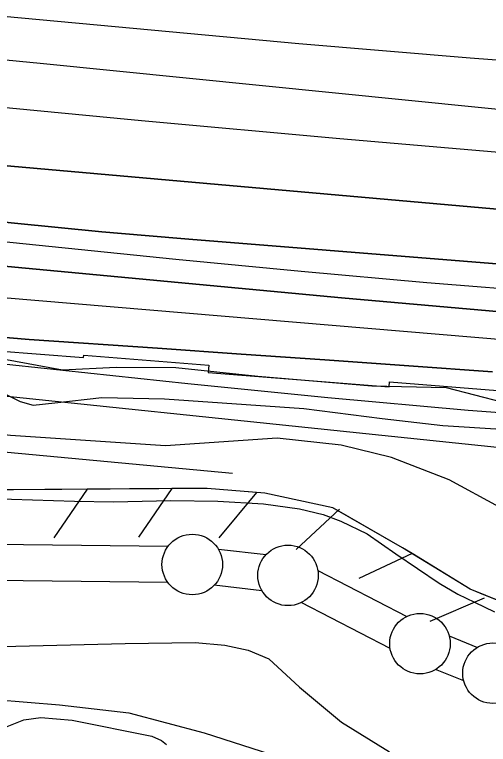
# Model space of a CAD drawing. Extents: x 3567028 to 3605064, y 510945 to 536587.
# Drawn here: x 3594946 to 3595337, y 521455 to 522058 of the extents above; entities that cross this region are included whole.
import ezdxf

# ---------------------------------------------------------------- set-up
doc = ezdxf.new("R2010")
doc.units = 0
for name, color, linetype in [('V-LEVE-TOET', 7, 'Continuous'), ('V-RIVR-EDGE', 7, 'Continuous'), ('V-ROAD-CNTR', 7, 'Continuous'), ('V-RRAP-FSHR', 7, 'Continuous'), ('V-RRAP-RVMT', 7, 'Continuous'), ('V-SITE-VEGE', 7, 'Continuous'), ('V-SURV-LINE', 7, 'Continuous'), ('V-TOPO-DPTH', 7, 'Continuous'), ('V-TOPO-MAJR', 7, 'Continuous'), ('V-TOPO-MINR', 7, 'Continuous'), ('V-TOPO-WATR', 7, 'Continuous')]:
    doc.layers.add(name, color=color, linetype=linetype)

msp = doc.modelspace()

# ---------------------------------------------------------------- linework, layer by layer
at = {"layer": 'V-LEVE-TOET'}
for points in [[(3594325.552, 521665.091), (3594449.278, 521660.487), (3594593.998, 521654.412), (3594720.04, 521656.251), (3594847.0530000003, 521658.082), (3594925.256, 521658.389), (3594995.038, 521656.18200000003), (3595027.349, 521655.58400000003), (3595074.539, 521656.798), (3595113.31, 521656.147), (3595151.099, 521653.88800000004), (3595180.793, 521649.757), (3595200.464, 521645.06700000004), (3595214.9620000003, 521639.773), (3595236.847, 521629.248), (3595260.6180000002, 521612.565), (3595296.282, 521588.35000000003), (3595311.716, 521579.17100000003), (3595325.554, 521572.591), (3595341.969, 521564.696)], [(3594281.164, 521526.05), (3594353.682, 521528.962), (3594419.775, 521530.648), (3594462.443, 521531.569), (3594553.835, 521528.548), (3594656.4560000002, 521525.753), (3594720.335, 521531.30700000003), (3594830.696, 521533.257), (3594935.285, 521535.89900000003), (3595036.991, 521538.563), (3595094.734, 521539.358), (3595119.095, 521537.226), (3595138.625, 521532.89), (3595155.566, 521525.689), (3595181.029, 521502.379), (3595215.7460000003, 521473.537), (3595255.312, 521448.824)]]:
    msp.add_lwpolyline(points, dxfattribs=at)
at = {"layer": 'V-RIVR-EDGE'}
msp.add_lwpolyline([(3594326.8141877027, 521871.3334568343), (3594379.015565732, 521860.3984984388), (3594445.0214030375, 521848.22875231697), (3594473.817607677, 521840.353301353), (3594502.6212344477, 521835.47946519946), (3594537.40434002, 521820.98561739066), (3594556.604283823, 521816.73585501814), (3594593.2284377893, 521818.44627390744), (3594653.2369831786, 521808.692663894), (3594787.0600176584, 521788.5509791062), (3594904.0844001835, 521772.6531189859), (3594935.904486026, 521773.77509032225), (3594985.108702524, 521764.64852294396), (3595029.538539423, 521766.93996725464), (3595078.765022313, 521766.81824430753), (3595146.5837039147, 521759.44662860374), (3595240.815111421, 521751.4093751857), (3595302.045084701, 521750.0573177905), (3595348.8405872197, 521737.9350733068)], dxfattribs=at)
at = {"layer": 'V-ROAD-CNTR'}
msp.add_lwpolyline([(3593868.676224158, 521507.0449597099), (3594352.5862563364, 521504.05196569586), (3594731.660498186, 521496.7879802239), (3594902.332156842, 521494.4229849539), (3594982.481996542, 521487.70899838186), (3595039.77288196, 521481.1680114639), (3595102.10775729, 521464.687044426), (3595173.253614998, 521441.8910900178), (3595236.4374886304, 521421.7541302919), (3595304.923351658, 521407.154159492), (3595373.33221484, 521399.7051743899), (3595547.6808661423, 521397.728178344), (3595838.812283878, 521395.92018195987), (3595993.5079744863, 521394.7161843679), (3596167.674626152, 521391.57719064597), (3596317.894325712, 521392.488188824), (3596445.166071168, 521395.646182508), (3596824.0583133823, 521403.376167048)], dxfattribs=at)
at = {"layer": 'V-RRAP-FSHR'}
for p, q in [((3595005.5519504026, 521666.020641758), (3594977.84300582, 521625.8127221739)), ((3595075.548810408, 521666.5426407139), (3595047.839865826, 521626.3347211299)), ((3595145.4056706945, 521663.367647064), (3595114.1687331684, 521625.83472212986)), ((3595213.956533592, 521649.461674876), (3595178.1326052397, 521616.27874124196)), ((3595274.0734133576, 521613.0427477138), (3595229.890501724, 521592.24978929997)), ((3595333.529294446, 521576.0888216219), (3595288.7063840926, 521556.71386037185))]:
    msp.add_line(p, q, dxfattribs=at)
for points in [[(3596406.12514925, 521498.525976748), (3596405.517150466, 521539.58489462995), (3596299.7793619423, 521534.8139041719), (3596129.677702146, 521534.66490447), (3596091.434778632, 521554.48786482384), (3596059.1068432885, 521565.56384267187), (3595978.843003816, 521564.19384541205), (3595777.750406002, 521565.482842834), (3595465.815029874, 521568.0138377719), (3595349.063263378, 521572.46382887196), (3595321.8243178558, 521583.2958072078), (3595266.110429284, 521617.6027385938), (3595208.37254476, 521650.6676724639), (3595152.225657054, 521662.798648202), (3595104.738752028, 521666.7606402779), (3594864.079233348, 521664.96564386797), (3594494.506972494, 521665.943641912), (3594318.4483246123, 521670.32963313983)], [(3595005.5519504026, 521666.020641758), (3594935.554090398, 521665.498642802)], [(3595075.548810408, 521666.5426407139), (3595005.5509504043, 521666.020641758)], [(3595145.4056706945, 521663.367647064), (3595104.738752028, 521666.7606402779), (3595075.54781041, 521666.5426407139)], [(3595213.3295348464, 521647.8286781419), (3595208.37254476, 521650.6676724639), (3595152.225657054, 521662.798648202), (3595145.4046706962, 521663.367647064)], [(3595273.9244136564, 521612.7917482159), (3595266.110429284, 521617.6027385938), (3595213.3295348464, 521647.82967813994)], [(3595334.5972923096, 521578.2168173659), (3595321.8243178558, 521583.2958072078), (3595273.923413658, 521612.7917482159)], [(3595403.4551545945, 521570.3908330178), (3595349.063263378, 521572.46382887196), (3595334.5962923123, 521578.2168173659)]]:
    msp.add_lwpolyline(points, dxfattribs=at)
at = {"layer": 'V-RRAP-RVMT'}
for p, q in [((3594852.713000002, 521786.67100000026), (3595002.5320000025, 521774.88400000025)), ((3595002.5320000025, 521774.88400000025), (3595002.695000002, 521776.87200000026)), ((3595002.695000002, 521776.87200000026), (3595105.9180000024, 521768.73300000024)), ((3595105.9180000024, 521768.73300000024), (3595105.3630000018, 521762.47200000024)), ((3595105.3630000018, 521762.47200000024), (3595254.9390000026, 521750.70400000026)), ((3595254.9390000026, 521750.70400000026), (3595255.2380000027, 521754.72600000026)), ((3595255.2380000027, 521754.72600000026), (3595387.405000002, 521744.3550000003))]:
    msp.add_line(p, q, dxfattribs=at)
at = {"layer": 'V-SITE-VEGE'}
for points in [[(3594320.795, 521772.809), (3594350.214, 521784.29000000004), (3594374.432, 521787.38300000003), (3594400.079, 521786.43200000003), (3594423.512, 521783.30100000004), (3594461.984, 521781.876), (3594533.097, 521782.738), (3594576.037, 521789.33900000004), (3594605.7660000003, 521793.85000000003), (3594644.975, 521792.78500000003), (3594747.103, 521777.257), (3594898.296, 521755.81700000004), (3594920.257, 521752.331), (3594932.313, 521747.465), (3594950.197, 521738.515), (3594960.801, 521735.495), (3594978.778, 521737.541), (3595017.668, 521741.977), (3595069.339, 521740.805), (3595184.361, 521732.865), (3595249.166, 521724.618), (3595299.329, 521718.697), (3595439.634, 521709.811)], [(3595346.038, 521651.224), (3595304.447, 521673.936), (3595256.954, 521692.298), (3595215.257, 521702.548), (3595162.525, 521708.125), (3595070.109, 521701.946), (3594942.261, 521710.362), (3594913.699, 521713.538), (3594857.281, 521716.579), (3594768.529, 521710.37), (3594662.6, 521710.16500000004), (3594545.71, 521714.091), (3594440.884, 521713.88), (3594399.788, 521708.731), (3594386.9080000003, 521702.61), (3594384.348, 521703.364), (3594375.595, 521708.57), (3594343.13, 521726.805), (3594308.034, 521737.364)], [(3594881.326, 521438.55100000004), (3594929.583, 521466.004), (3594953.127, 521475.337), (3594967.074, 521477.416), (3594993.0840000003, 521474.99700000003), (3595058.964, 521461.974), (3595066.9960000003, 521458.24), (3595071, 521454.906)]]:
    msp.add_lwpolyline(points, dxfattribs=at)
at = {"layer": 'V-SURV-LINE'}
for points in [[(3594355.3604351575, 521627.15155329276), (3595072.499572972, 521619.05646347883)], [(3595113.8618093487, 521616.47128631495), (3595153.2816628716, 521611.97777472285)], [(3595072.154296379, 521589.0584497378), (3594355.0139459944, 521597.15355323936)], [(3595196.076232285, 521598.9449226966), (3595269.5894494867, 521560.8949173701)], [(3595149.866795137, 521582.17275877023), (3595110.4460486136, 521586.66637215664)], [(3595255.7959468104, 521534.2539846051), (3595182.2819548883, 521572.3043909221)], [(3595304.6115105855, 521544.7682761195), (3595327.872937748, 521535.3298570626)], [(3595316.57973826, 521507.5366229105), (3595293.3177737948, 521516.9752599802)]]:
    msp.add_lwpolyline(points, dxfattribs=at)
for centre in [(3595092.29961, 521603.83247), (3595171.42859, 521594.81221000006), (3595280.44349, 521538.38745000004), (3595340.74765, 521513.9179400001)]:
    msp.add_circle(centre, 25, dxfattribs=at)
at = {"layer": 'V-TOPO-DPTH'}
for points in [[(3594197.9188411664, 522056.46482750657), (3594872.6316205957, 521987.9395933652), (3594879.6984579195, 521987.2277307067), (3594886.7660595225, 521986.52360377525), (3594893.8348075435, 521985.8310804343), (3594900.904319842, 521985.1462928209), (3594995.868563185, 521976.02626578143), (3595050.4281111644, 521970.86787226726), (3595104.9974466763, 521965.81695096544), (3595159.5814634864, 521960.92723798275), (3595214.1752678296, 521956.1449972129), (3596202.094273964, 521871.0765513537), (3596210.138279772, 521870.4992811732), (3596218.188165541, 521870.0750675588), (3596226.2468712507, 521869.88043879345), (3596234.311456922, 521869.8388665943), (3597383.824911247, 521880.30062365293)], [(3594197.9188411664, 522056.46482750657), (3594872.6316205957, 521987.9395933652), (3594879.6984579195, 521987.2277307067), (3594886.7660595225, 521986.52360377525), (3594893.8348075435, 521985.8310804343), (3594900.904319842, 521985.1462928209), (3594995.868563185, 521976.02626578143), (3595050.4281111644, 521970.86787226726), (3595104.9974466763, 521965.81695096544), (3595159.5814634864, 521960.92723798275), (3595214.1752678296, 521956.1449972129), (3596202.094273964, 521871.0765513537), (3596210.138279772, 521870.4992811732), (3596218.188165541, 521870.0750675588), (3596226.2468712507, 521869.88043879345), (3596234.311456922, 521869.8388665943), (3597383.824911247, 521880.30062365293)], [(3594244.838902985, 522013.8134125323), (3594350.5124905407, 521999.758359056), (3594456.2590179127, 521986.2961270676), (3594562.114955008, 521973.7231273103), (3594668.0438319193, 521961.74294904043), (3594817.8661463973, 521945.43595551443), (3594848.9478990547, 521942.14847242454), (3594880.0420762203, 521938.9869913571), (3594911.1548901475, 521936.014513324), (3594942.280128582, 521933.16803731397), (3595503.0186005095, 521883.60467232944), (3595621.781474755, 521873.60493908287), (3595740.5934075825, 521864.26429911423), (3595859.4789282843, 521855.912299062), (3595978.413507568, 521848.2193922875), (3596164.396996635, 521836.9662356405), (3596190.383608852, 521835.5957330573), (3596216.3795194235, 521834.4936504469), (3596242.389377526, 521833.79419779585), (3596268.4085339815, 521833.36316511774), (3596510.207754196, 521831.2299808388), (3596657.1118301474, 521831.1247184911)], [(3596657.1118301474, 521831.1247184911), (3596510.207754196, 521831.2299808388), (3596268.4085339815, 521833.36316511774), (3596242.389377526, 521833.79419779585), (3596216.3795194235, 521834.4936504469), (3596190.383608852, 521835.5957330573), (3596164.396996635, 521836.9662356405), (3595978.413507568, 521848.2193922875), (3595859.4789282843, 521855.912299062), (3595740.5934075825, 521864.26429911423), (3595621.781474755, 521873.60493908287), (3595503.0186005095, 521883.60467232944), (3594942.280128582, 521933.16803731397), (3594911.1548901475, 521936.014513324), (3594880.0420762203, 521938.9869913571), (3594848.9478990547, 521942.14847242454), (3594817.8661463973, 521945.43595551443), (3594668.0438319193, 521961.74294904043), (3594562.114955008, 521973.7231273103), (3594456.2590179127, 521986.2961270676), (3594350.5124905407, 521999.758359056), (3594244.838902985, 522013.8134125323)], [(3593611.407844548, 521985.9222684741), (3594624.06111235, 521833.5983413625), (3594663.41712146, 521827.7157237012), (3594702.7803026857, 521821.8818100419), (3594742.1542420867, 521816.1209523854), (3594781.535353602, 521810.4087987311), (3594856.8273028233, 521799.55916756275), (3594858.5690436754, 521799.3181521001), (3594862.058239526, 521798.8818146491), (3594863.805694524, 521798.6864926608), (3594892.689190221, 521795.62207359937), (3594908.887445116, 521793.9937369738), (3594925.096133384, 521792.48456760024), (3594941.320471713, 521791.1541491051), (3594957.5552434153, 521789.94289786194), (3595063.5098331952, 521782.624781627), (3595132.7273353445, 521777.8100469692), (3595201.9416486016, 521772.9502112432), (3595271.15117852, 521768.0227239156), (3595340.3575195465, 521763.05013551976)], [(3595340.3575195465, 521763.05013551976), (3595271.15117852, 521768.0227239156), (3595201.9416486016, 521772.9502112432), (3595132.7273353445, 521777.8100469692), (3595063.5098331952, 521782.624781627), (3594957.5552434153, 521789.94289786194), (3594941.320471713, 521791.1541491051), (3594925.096133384, 521792.48456760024), (3594908.887445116, 521793.9937369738), (3594892.689190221, 521795.62207359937), (3594863.805694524, 521798.6864926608), (3594862.058239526, 521798.8818146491), (3594858.5690436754, 521799.3181521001), (3594856.8273028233, 521799.55916756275), (3594781.535353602, 521810.4087987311), (3594742.1542420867, 521816.1209523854), (3594702.7803026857, 521821.8818100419), (3594663.41712146, 521827.7157237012), (3594624.06111235, 521833.5983413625), (3593611.407844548, 521985.9222684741)], [(3594277.640375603, 521974.4253625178), (3594426.6169903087, 521954.035160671), (3594575.614120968, 521933.79402144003), (3594865.6179626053, 521894.6188802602), (3594869.630735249, 521894.09527497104), (3594873.6464083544, 521893.5958861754), (3594877.6664321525, 521893.1328221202), (3594881.6893564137, 521892.6939745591), (3594945.532850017, 521886.02139679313), (3594981.491730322, 521882.39476217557), (3595017.4666533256, 521878.9418878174), (3595053.465640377, 521875.7496538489), (3595089.4806701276, 521872.73118014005), (3596210.440124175, 521782.86858916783), (3596212.1015572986, 521782.75708427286), (3596217.0932622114, 521782.62405568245), (3596369.108799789, 521783.61499333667), (3596446.774606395, 521784.48085166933), (3596524.4298913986, 521785.82598804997), (3596602.0693940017, 521787.8900415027)], [(3596602.0693940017, 521787.8900415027), (3596524.4298913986, 521785.82598804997), (3596446.774606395, 521784.48085166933), (3596369.108799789, 521783.61499333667), (3596217.0932622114, 521782.62405568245), (3596212.1015572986, 521782.75708427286), (3596210.440124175, 521782.86858916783), (3595089.4806701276, 521872.73118014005), (3595053.465640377, 521875.7496538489), (3595017.4666533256, 521878.9418878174), (3594981.491730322, 521882.39476217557), (3594945.532850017, 521886.02139679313), (3594881.6893564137, 521892.6939745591), (3594877.6664321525, 521893.1328221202), (3594873.6464083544, 521893.5958861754), (3594869.630735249, 521894.09527497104), (3594865.6179626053, 521894.6188802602), (3594575.614120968, 521933.79402144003), (3594426.6169903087, 521954.035160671), (3594277.640375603, 521974.4253625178)], [(3596954.1093402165, 521754.48501170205), (3596239.1395320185, 521759.23388516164), (3596225.865422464, 521759.40907331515), (3596212.594617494, 521759.70022097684), (3596199.328769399, 521760.16530790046), (3596186.0662258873, 521760.74635433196), (3595879.907332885, 521776.17083874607), (3595713.64663661, 521785.6408430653), (3595547.4909842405, 521796.5632174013), (3595381.49289773, 521809.66414676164), (3595215.599855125, 521824.2174461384), (3594913.3067621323, 521852.7359525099), (3594890.905887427, 521854.96600203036), (3594868.522218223, 521857.3500405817), (3594846.1643572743, 521859.9650626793), (3594823.823701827, 521862.7340738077), (3594319.8632097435, 521927.8409469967)], [(3596954.1093402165, 521754.48501170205), (3596239.1395320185, 521759.23388516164), (3596225.865422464, 521759.40907331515), (3596212.594617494, 521759.70022097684), (3596199.328769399, 521760.16530790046), (3596186.0662258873, 521760.74635433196), (3595879.907332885, 521776.17083874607), (3595713.64663661, 521785.6408430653), (3595547.4909842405, 521796.5632174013), (3595381.49289773, 521809.66414676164), (3595215.599855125, 521824.2174461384), (3594913.3067621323, 521852.7359525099), (3594890.905887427, 521854.96600203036), (3594868.522218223, 521857.3500405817), (3594846.1643572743, 521859.9650626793), (3594823.823701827, 521862.7340738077), (3594319.8632097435, 521927.8409469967)], [(3594209.5634376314, 521838.99590267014), (3594344.9231614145, 521820.43940850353), (3594802.825246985, 521758.6329957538), (3594828.243008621, 521755.3210436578), (3594853.679392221, 521752.1650405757), (3594879.143708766, 521749.24296101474), (3594904.6266472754, 521746.47683046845), (3595539.938705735, 521680.4674790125), (3595650.7586424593, 521669.7641798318), (3595761.6638479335, 521660.1327852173), (3595872.696956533, 521652.1092474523), (3595983.8153338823, 521645.15761425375), (3596152.996303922, 521635.8035354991), (3596179.5941874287, 521634.5276876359), (3596206.2000783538, 521633.5109475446), (3596232.817980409, 521632.8828691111), (3596259.4438898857, 521632.51389844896), (3596504.9062116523, 521630.90515427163), (3596654.2511146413, 521630.98742892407)]]:
    msp.add_lwpolyline(points, dxfattribs=at)
at = {"layer": 'V-TOPO-MAJR'}
msp.add_lwpolyline([(3593667.7587370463, 522149.0679708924), (3594489.540073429, 522066.741364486), (3594556.675673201, 522059.9908078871), (3594623.807944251, 522053.20742865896), (3594690.9352222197, 522046.3748154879), (3594758.0591714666, 522039.5093796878), (3594818.098777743, 522033.3462821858), (3594855.2016049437, 522029.54936923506), (3594892.306002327, 522025.7679110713), (3594929.412754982, 522022.009635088), (3594966.521077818, 522018.2668138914), (3596060.6771573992, 521908.25325828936), (3596087.113698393, 521905.83754046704), (3596113.572701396, 521903.7424955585), (3596140.065397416, 521902.1284600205), (3596166.580555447, 521900.83509739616), (3596193.1034070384, 521900.2537844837), (3596219.614073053, 521900.2991266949), (3596246.106460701, 521901.2844515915), (3596272.5866627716, 521902.8964316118), (3597146.3869399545, 521971.66684699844)], dxfattribs=at)
at = {"layer": 'V-TOPO-MINR'}
for points in [[(3594225.632404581, 522133.2107777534), (3594385.183174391, 522115.69551376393), (3594544.763767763, 522098.4487937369), (3594858.3042946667, 522064.96322965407), (3594877.783307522, 522062.9252462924), (3594897.2678813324, 522060.9431201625), (3594916.760796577, 522059.0447798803), (3594936.2592727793, 522057.2022968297), (3595180.2919167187, 522034.6719023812), (3595321.881543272, 522022.65129171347), (3595463.565332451, 522012.0235470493), (3595605.390365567, 522003.4851013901), (3595747.3095613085, 521996.3395217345), (3596213.7482038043, 521976.29960724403), (3596218.650780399, 521976.1526195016), (3596223.5533347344, 521976.09036074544), (3596228.45585568, 521976.15519546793), (3596233.358354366, 521976.3047591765), (3596326.283964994, 521980.34610179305), (3596377.593735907, 521983.2273045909), (3596428.8295942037, 521986.970330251), (3596479.9545835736, 521992.006090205), (3596531.0056603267, 521997.90367302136)], [(3594197.9188411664, 522056.46482750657), (3594872.6316205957, 521987.9395933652), (3594879.6984579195, 521987.2277307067), (3594886.7660595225, 521986.52360377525), (3594893.8348075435, 521985.8310804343), (3594900.904319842, 521985.1462928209), (3594995.868563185, 521976.02626578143), (3595050.4281111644, 521970.86787226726), (3595104.9974466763, 521965.81695096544), (3595159.5814634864, 521960.92723798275), (3595214.1752678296, 521956.1449972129), (3596202.094273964, 521871.0765513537), (3596210.138279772, 521870.4992811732), (3596218.188165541, 521870.0750675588), (3596226.2468712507, 521869.88043879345), (3596234.311456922, 521869.8388665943), (3597383.824911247, 521880.30062365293)], [(3593689.9484384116, 522038.01362471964), (3594847.400447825, 521880.8372108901), (3594859.4012377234, 521879.2679178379), (3594871.4114541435, 521877.7778018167), (3594883.435810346, 521876.40645134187), (3594895.4695930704, 521875.11427789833), (3595078.6565419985, 521856.3590718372), (3595182.3367028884, 521846.28855116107), (3595286.0779580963, 521836.9376630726), (3595389.910854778, 521828.66622386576), (3595493.8048457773, 521821.1144172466), (3596199.9160168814, 521773.47902620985), (3596206.5870489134, 521773.10323586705), (3596213.2610829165, 521772.82612800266), (3596219.939619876, 521772.6970438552), (3596226.621158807, 521772.6666421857), (3597424.974341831, 521780.500721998)], [(3594244.838902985, 522013.8134125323), (3594350.5124905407, 521999.758359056), (3594456.2590179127, 521986.2961270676), (3594562.114955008, 521973.7231273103), (3594668.0438319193, 521961.74294904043), (3594817.8661463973, 521945.43595551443), (3594848.9478990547, 521942.14847242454), (3594880.0420762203, 521938.9869913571), (3594911.1548901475, 521936.014513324), (3594942.280128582, 521933.16803731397), (3595503.0186005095, 521883.60467232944), (3595621.781474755, 521873.60493908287), (3595740.5934075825, 521864.26429911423), (3595859.4789282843, 521855.912299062), (3595978.413507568, 521848.2193922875), (3596164.396996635, 521836.9662356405), (3596190.383608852, 521835.5957330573), (3596216.3795194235, 521834.4936504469), (3596242.389377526, 521833.79419779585), (3596268.4085339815, 521833.36316511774), (3596510.207754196, 521831.2299808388), (3596657.1118301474, 521831.1247184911)], [(3594277.640375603, 521974.4253625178), (3594426.6169903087, 521954.035160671), (3594575.614120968, 521933.79402144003), (3594865.6179626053, 521894.6188802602), (3594869.630735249, 521894.09527497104), (3594873.6464083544, 521893.5958861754), (3594877.6664321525, 521893.1328221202), (3594881.6893564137, 521892.6939745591), (3594945.532850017, 521886.02139679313), (3594981.491730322, 521882.39476217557), (3595017.4666533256, 521878.9418878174), (3595053.465640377, 521875.7496538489), (3595089.4806701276, 521872.73118014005), (3596210.440124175, 521782.86858916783), (3596212.1015572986, 521782.75708427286), (3596217.0932622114, 521782.62405568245), (3596369.108799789, 521783.61499333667), (3596446.774606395, 521784.48085166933), (3596524.4298913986, 521785.82598804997), (3596602.0693940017, 521787.8900415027)], [(3594319.8632097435, 521927.8409469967), (3594823.823701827, 521862.7340738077), (3594846.1643572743, 521859.9650626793), (3594868.522218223, 521857.3500405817), (3594890.905887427, 521854.96600203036), (3594913.3067621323, 521852.7359525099), (3595215.599855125, 521824.2174461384), (3595381.49289773, 521809.66414676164), (3595547.4909842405, 521796.5632174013), (3595713.64663661, 521785.6408430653), (3595879.907332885, 521776.17083874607), (3596186.0662258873, 521760.74635433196), (3596199.328769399, 521760.16530790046), (3596212.594617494, 521759.70022097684), (3596225.865422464, 521759.40907331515), (3596239.1395320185, 521759.23388516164), (3596954.1093402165, 521754.48501170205)], [(3594308.4338619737, 521903.31043426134), (3594400.970720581, 521889.83250031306), (3594493.579534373, 521876.8859292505), (3594586.296280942, 521864.7364025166), (3594679.084982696, 521853.1182386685), (3594793.714398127, 521839.26584686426), (3594829.2622278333, 521835.16627448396), (3594864.836530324, 521831.3250380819), (3594900.450541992, 521827.87130564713), (3594936.0910264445, 521824.67590919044), (3595597.6637116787, 521768.99022099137), (3595699.794093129, 521760.93315356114), (3595801.9720841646, 521753.59112073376), (3595904.2214895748, 521747.32163981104), (3596006.5185045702, 521741.76719349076), (3596156.9807015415, 521734.3890617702), (3596184.0870312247, 521733.2202693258), (3596211.199621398, 521732.2649751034), (3596238.321602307, 521731.62992821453), (3596265.4498437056, 521731.2083795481), (3596490.5070796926, 521729.04038905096), (3596630.1546134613, 521728.68952698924)], [(3594064.4430599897, 521894.9031079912), (3594832.923218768, 521781.6917851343), (3594845.1451399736, 521779.9654250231), (3594857.379396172, 521778.3360882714), (3594869.6321548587, 521776.8522865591), (3594881.897248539, 521775.46550820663), (3595088.6790354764, 521753.3292132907), (3595204.4155062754, 521741.81788263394), (3595320.2469000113, 521731.467017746), (3595436.2206781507, 521722.856851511), (3595552.289379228, 521715.40715104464), (3596200.6536524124, 521678.67971786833), (3596204.5649676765, 521678.4893361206), (3596208.4775314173, 521678.3404323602), (3596212.391967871, 521678.2537455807), (3596216.3076528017, 521678.2085367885), (3597386.080041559, 521674.00265472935)], [(3593533.3844258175, 521868.157668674), (3594817.851510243, 521708.55048502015), (3594822.7158331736, 521707.95993620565), (3594827.5822511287, 521707.38764479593), (3594832.451811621, 521706.84273949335), (3594837.323467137, 521706.3160915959), (3594842.197581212, 521705.8120923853), (3594847.072878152, 521705.32003230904), (3594851.949949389, 521704.84588093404), (3594856.8282034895, 521704.3836686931), (3595125.66, 521679.41000000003)], [(3594209.5634376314, 521838.99590267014), (3594344.9231614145, 521820.43940850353), (3594802.825246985, 521758.6329957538), (3594828.243008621, 521755.3210436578), (3594853.679392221, 521752.1650405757), (3594879.143708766, 521749.24296101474), (3594904.6266472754, 521746.47683046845), (3595539.938705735, 521680.4674790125), (3595650.7586424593, 521669.7641798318), (3595761.6638479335, 521660.1327852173), (3595872.696956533, 521652.1092474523), (3595983.8153338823, 521645.15761425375), (3596152.996303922, 521635.8035354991), (3596179.5941874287, 521634.5276876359), (3596206.2000783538, 521633.5109475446), (3596232.817980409, 521632.8828691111), (3596259.4438898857, 521632.51389844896), (3596504.9062116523, 521630.90515427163), (3596654.2511146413, 521630.98742892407)]]:
    msp.add_lwpolyline(points, dxfattribs=at)
at = {"layer": 'V-TOPO-WATR'}
msp.add_lwpolyline([(3593611.407844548, 521985.9222684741), (3594624.06111235, 521833.5983413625), (3594663.41712146, 521827.7157237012), (3594702.7803026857, 521821.8818100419), (3594742.1542420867, 521816.1209523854), (3594781.535353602, 521810.4087987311), (3594856.8273028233, 521799.55916756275), (3594858.5690436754, 521799.3181521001), (3594862.058239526, 521798.8818146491), (3594863.805694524, 521798.6864926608), (3594892.689190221, 521795.62207359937), (3594908.887445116, 521793.9937369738), (3594925.096133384, 521792.48456760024), (3594941.320471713, 521791.1541491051), (3594957.5552434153, 521789.94289786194), (3595063.5098331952, 521782.624781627), (3595132.7273353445, 521777.8100469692), (3595201.9416486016, 521772.9502112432), (3595271.15117852, 521768.0227239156), (3595340.3575195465, 521763.05013551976)], dxfattribs=at)

doc.saveas('drawing.dxf')
